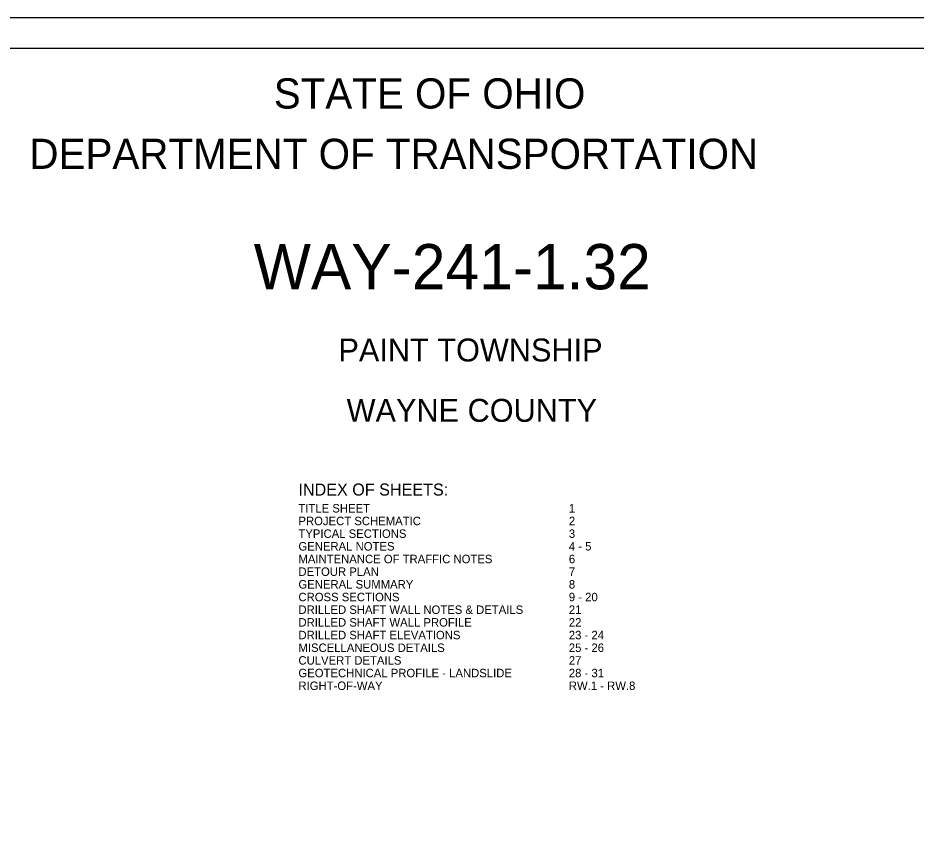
# Model space of a CAD drawing. Extents: x -21.1 to 50.3, y -4.9 to 22.1.
# Drawn here: x 9.56 to 24.44, y 8.56 to 22 of the extents above; entities that cross this region are included whole.
import ezdxf

# ---------------------------------------------------------------- set-up
doc = ezdxf.new("R2010")
doc.units = 0
for name, color, linetype in [('SH_Border', 7, 'Continuous'), ('SH_Cut_Line', 7, 'Continuous'), ('SH_Text', 7, 'Continuous')]:
    doc.layers.add(name, color=color, linetype=linetype)

msp = doc.modelspace()

# ---------------------------------------------------------------- linework, layer by layer
at = {"layer": 'SH_Border'}
msp.add_lwpolyline([(1.5, 21.5), (33.5, 21.5), (33.5, 0.5), (1.5, 0.5)], close=True, dxfattribs=at)
at = {"layer": 'SH_Cut_Line'}
msp.add_lwpolyline([(0, 0), (34, 0), (34, 22), (0, 22)], close=True, dxfattribs=at)

# ---------------------------------------------------------------- texts
at = {"layer": 'SH_Text'}
for s, height, p in [('STATE OF OHIO', 0.5, (13.795, 20.5)), ('DEPARTMENT OF TRANSPORTATION', 0.5, (9.747, 19.5)), ('WAY-241-1.32', 0.75, (13.464, 17.505)), ('PAINT TOWNSHIP', 0.38, (14.867, 16.31)), ('WAYNE COUNTY', 0.38, (15.002, 15.31)), ('INDEX OF SHEETS:', 0.2, (14.204, 14.088)), ('TITLE SHEET', 0.14, (14.204, 13.808)), ('1', 0.14, (18.684, 13.808)), ('PROJECT SCHEMATIC', 0.14, (14.204, 13.598)), ('2 ', 0.14, (18.684, 13.598)), ('TYPICAL SECTIONS', 0.14, (14.204, 13.388)), ('3', 0.14, (18.684, 13.388)), ('GENERAL NOTES', 0.14, (14.204, 13.178)), ('4 - 5', 0.14, (18.684, 13.178)), ('MAINTENANCE OF TRAFFIC NOTES', 0.14, (14.204, 12.968)), ('6', 0.14, (18.684, 12.968)), ('DETOUR PLAN', 0.14, (14.204, 12.758)), ('7', 0.14, (18.684, 12.758)), ('GENERAL SUMMARY', 0.14, (14.204, 12.548)), ('8', 0.14, (18.684, 12.548)), ('CROSS SECTIONS', 0.14, (14.204, 12.338)), ('9 - 20', 0.14, (18.684, 12.338)), ('DRILLED SHAFT WALL NOTES & DETAILS', 0.14, (14.204, 12.128)), ('21', 0.14, (18.684, 12.128)), ('DRILLED SHAFT WALL PROFILE', 0.14, (14.204, 11.918)), ('22', 0.14, (18.684, 11.918)), ('DRILLED SHAFT ELEVATIONS', 0.14, (14.204, 11.708)), ('23 - 24', 0.14, (18.684, 11.708)), ('MISCELLANEOUS DETAILS', 0.14, (14.204, 11.498)), ('25 - 26', 0.14, (18.684, 11.498)), ('CULVERT DETAILS', 0.14, (14.204, 11.288)), ('27', 0.14, (18.684, 11.288)), ('GEOTECHNICAL PROFILE - LANDSLIDE', 0.14, (14.204, 11.079)), ('28 - 31', 0.14, (18.684, 11.079)), ('RIGHT-OF-WAY', 0.14, (14.204, 10.868)), ('RW.1 - RW.8', 0.14, (18.684, 10.868))]:
    msp.add_text(s, height=height, dxfattribs=at).set_placement(p)

doc.saveas('drawing.dxf')
